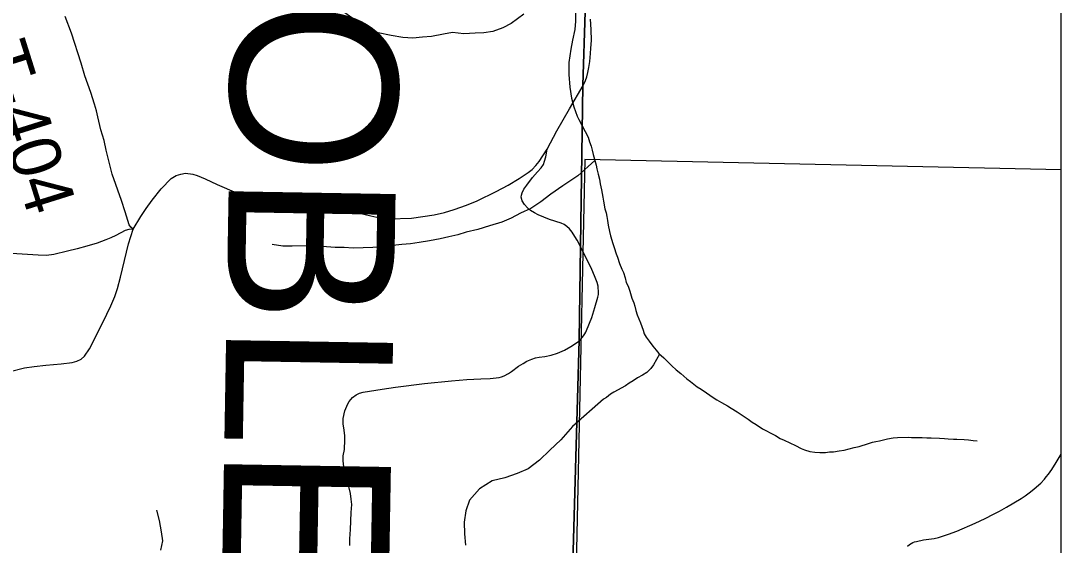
# Model space of a CAD drawing. Extents: x 0 to 191, y 0 to 55.
# Drawn here: x 189.79 to 190.97, y 52.974 to 53.569 of the extents above; entities that cross this region are included whole.
import ezdxf

# ---------------------------------------------------------------- set-up
doc = ezdxf.new("R2010")
doc.units = 0
for name, color, linetype in [('GM_X_Corporation', 7, 'Continuous'), ('GM_X_County_Text', 7, 'Continuous'), ('GM_X_Minor_River', 7, 'Continuous'), ('GM_X_State_Route', 7, 'Continuous'), ('GM_X_Township_Road', 7, 'Continuous'), ('GM_X_Township_Road_Text', 7, 'Continuous')]:
    doc.layers.add(name, color=color, linetype=linetype)

msp = doc.modelspace()

# ---------------------------------------------------------------- linework, layer by layer
at = {"layer": 'GM_X_Corporation'}
for points in [[(190.9701, 48.3247), (190.9701, 54.7197), (190.454, 54.7197), (190.4414, 54.232), (190.4414, 54.2285), (190.4406, 54.1842), (190.439, 54.0815), (190.4424, 53.938), (190.4402, 53.9289), (190.4381, 53.8288), (190.4278, 53.4957), (190.4249, 53.313), (190.4236, 53.2062), (190.4004, 52.3955), (190.3936, 51.6386), (190.3866, 51.3672), (190.3751, 50.4761), (190.3641, 48.8031), (190.3574, 48.3286), (190.6516, 48.3257)], [(190.9701, 48.3247), (190.9701, 54.2263), (190.9346, 54.2267), (190.5853, 54.2302), (190.4756, 54.2313), (190.4414, 54.232), (190.4414, 54.2285), (190.4406, 54.1842), (190.439, 54.0815), (190.4424, 53.938), (190.4402, 53.9289), (190.4381, 53.8288), (190.4278, 53.4957), (190.4249, 53.313), (190.4236, 53.2062), (190.4004, 52.3955), (190.3936, 51.6386), (190.3866, 51.3672), (190.3751, 50.4761), (190.3641, 48.8031), (190.3574, 48.3286), (190.6516, 48.3257)], [(190.9701, 52.3836), (190.9701, 53.3996), (190.4298, 53.4112), (190.4084, 52.4014)]]:
    msp.add_lwpolyline(points, close=True, dxfattribs=at)
for points in [[(190.3641, 48.8031), (190.3751, 50.4761), (190.3866, 51.3672), (190.3936, 51.6386), (190.4004, 52.3955), (190.4236, 53.2062), (190.4249, 53.313), (190.4278, 53.4957), (190.4381, 53.8288), (190.4402, 53.9289), (190.4424, 53.938), (190.439, 54.0815), (190.3547, 54.0823), (190.1339, 54.0854), (190.0713, 54.0857), (189.9868, 54.0885), (189.9218, 54.091), (189.605, 54.0923), (188.8023, 54.11), (187.8766, 54.1257), (187.4205, 54.1315)], [(187.4205, 54.1315), (187.8766, 54.1257), (188.8023, 54.11), (189.605, 54.0923), (189.9218, 54.091), (189.9868, 54.0885), (190.0713, 54.0857), (190.1339, 54.0854), (190.3547, 54.0823), (190.439, 54.0815), (190.4424, 53.938), (190.4402, 53.9289), (190.4381, 53.8288), (190.4278, 53.4957), (190.4249, 53.313), (190.4236, 53.2062), (190.4004, 52.3955), (190.3936, 51.6386), (190.3866, 51.3672), (190.3751, 50.4761), (190.3641, 48.8031)]]:
    msp.add_lwpolyline(points, dxfattribs=at)
at = {"layer": 'GM_X_Minor_River'}
for points in [[(190.3608, 53.576), (190.3465, 53.5656), (190.3368, 53.5606), (190.3255, 53.5563), (190.3153, 53.555), (190.3054, 53.5545), (190.2926, 53.5539), (190.2797, 53.5553), (190.2695, 53.5536), (190.2559, 53.5508), (190.2457, 53.5499), (190.2348, 53.549), (190.2234, 53.5497), (190.2102, 53.5518), (190.1954, 53.555), (190.1851, 53.5598), (190.1721, 53.5676), (190.1576, 53.5777)], [(190.4194, 53.5787), (190.4195, 53.5681), (190.4185, 53.5586), (190.416, 53.5468), (190.4142, 53.5365), (190.4118, 53.5213), (190.4119, 53.5076), (190.4129, 53.4932), (190.4149, 53.4807), (190.4173, 53.4709), (190.4212, 53.4603), (190.4231, 53.4565)], [(190.4231, 53.4565), (190.4335, 53.4366), (190.4351, 53.4313), (190.4371, 53.4264), (190.4383, 53.4218), (190.4395, 53.4169), (190.4428, 53.4048), (190.4436, 53.4007), (190.4452, 53.3946), (190.4464, 53.389), (190.4473, 53.3837), (190.4489, 53.3769), (190.4502, 53.3685), (190.4511, 53.364), (190.4527, 53.3553), (190.4539, 53.3508), (190.4548, 53.3466), (190.4556, 53.3421), (190.4565, 53.3368), (190.4577, 53.3296), (190.4589, 53.3247), (190.4617, 53.316), (190.463, 53.3115), (190.4654, 53.3043), (190.4669, 53.3005), (190.4693, 53.2933), (190.4717, 53.2866), (190.4737, 53.2828), (190.4757, 53.2771), (190.4769, 53.2715), (190.4789, 53.2673), (190.4809, 53.2617), (190.4833, 53.2537), (190.4853, 53.2485), (190.4865, 53.2447), (190.4877, 53.2398), (190.4893, 53.2349), (190.4913, 53.2303), (190.4929, 53.2258), (190.496, 53.2175), (190.4972, 53.2134), (190.4996, 53.2096), (190.5027, 53.2051), (190.507, 53.1995), (190.5108, 53.195), (190.5139, 53.1909), (190.5193, 53.1861), (190.5285, 53.1771), (190.5335, 53.1726), (190.5389, 53.1682), (190.5455, 53.1622), (190.5497, 53.1593), (190.5573, 53.1533), (190.5619, 53.1504), (190.5677, 53.1463), (190.5715, 53.1437), (190.5753, 53.1411), (190.5796, 53.1385), (190.5849, 53.1356), (190.5918, 53.1315), (190.596, 53.1289), (190.6025, 53.1249), (190.6151, 53.1164), (190.6197, 53.113), (190.6243, 53.1105), (190.6312, 53.1057), (190.635, 53.1038), (190.6408, 53.1005), (190.6461, 53.098), (190.6515, 53.0946), (190.6561, 53.0928), (190.6625, 53.0895), (190.6686, 53.0866), (190.6751, 53.0833), (190.679, 53.0818), (190.685, 53.08), (190.6907, 53.079), (190.6964, 53.0787), (190.7028, 53.0788), (190.7074, 53.0793), (190.7119, 53.0794), (190.7183, 53.0806), (190.724, 53.0815), (190.7296, 53.0827), (190.7353, 53.0843), (190.7409, 53.0856), (190.7515, 53.0888), (190.756, 53.0904), (190.7598, 53.0912), (190.7639, 53.0921), (190.7684, 53.0929), (190.773, 53.0941), (190.7794, 53.0954), (190.7843, 53.0958), (190.7964, 53.096), (190.8002, 53.0957), (190.8081, 53.0959), (190.8123, 53.0956), (190.8176, 53.0953), (190.8225, 53.0954), (190.832, 53.0948)], [(190.4218, 53.3928), (190.4413, 53.4102)], [(190.4218, 53.3928), (190.4048, 53.3815), (190.3914, 53.3719), (190.3801, 53.363), (190.3685, 53.3557), (190.3568, 53.3502), (190.3463, 53.3448), (190.3358, 53.3401), (190.3218, 53.3361), (190.3087, 53.3318), (190.2955, 53.3286), (190.2857, 53.3258), (190.2755, 53.3234), (190.2657, 53.3213), (190.2536, 53.3189), (190.2419, 53.3169), (190.2321, 53.3156), (190.2223, 53.3147), (190.2121, 53.3135), (190.2011, 53.3122), (190.1894, 53.3113), (190.1784, 53.3108), (190.1671, 53.3106), (190.1569, 53.3112), (190.1467, 53.3115), (190.1368, 53.3121), (190.1239, 53.3131), (190.0982, 53.3128), (190.0876, 53.313), (190.0755, 53.3148)], [(190.5147, 53.1902), (190.5077, 53.1783), (190.5048, 53.174), (190.5003, 53.1694), (190.4951, 53.1663), (190.4898, 53.1635), (190.4846, 53.16), (190.4801, 53.1573), (190.476, 53.1545), (190.4629, 53.1471), (190.4591, 53.1448), (190.4546, 53.1413), (190.4509, 53.1393), (190.416, 53.1081)], [(190.416, 53.1081), (190.4025, 53.0931), (190.3901, 53.0815), (190.3786, 53.07), (190.3655, 53.06), (190.353, 53.0549), (190.3391, 53.0501), (190.3248, 53.0465), (190.3105, 53.0373), (190.299, 53.0246), (190.295, 53.0124), (190.2932, 52.9995), (190.2934, 52.9866), (190.2947, 52.9737)], [(190.832, 53.0948), (190.8377, 53.0945), (190.8418, 53.0942), (190.8479, 53.0939), (190.8517, 53.094), (190.86, 53.0934), (190.8649, 53.0931), (190.8702, 53.0924), (190.8748, 53.0921)], [(189.9491, 52.9678), (189.9512, 52.9784), (189.9499, 52.9887), (189.9475, 53.0016), (189.9447, 53.0133)]]:
    msp.add_lwpolyline(points, dxfattribs=at)
at = {"layer": 'GM_X_State_Route'}
for points in [[(190.428, 53.4951), (190.4308, 53.5009), (190.4322, 53.5049), (190.4334, 53.51), (190.4346, 53.5156), (190.4355, 53.5223), (190.4364, 53.5315), (190.4368, 53.5375), (190.4373, 53.5463), (190.4371, 53.5587), (190.4365, 53.5705)], [(189.7768, 53.1704), (189.7946, 53.1747), (189.8055, 53.1764), (189.8187, 53.1779), (189.8362, 53.1793), (189.8485, 53.1807), (189.8537, 53.1822), (189.8587, 53.1846), (189.8626, 53.1882), (189.8682, 53.1963), (189.8835, 53.2263), (189.8924, 53.245), (189.8971, 53.2558), (189.8998, 53.2647), (189.9034, 53.2775), (189.9126, 53.3155), (189.9177, 53.332), (189.9266, 53.3464), (189.9324, 53.3555), (189.9391, 53.3649), (189.9496, 53.3779), (189.9607, 53.3895), (189.9665, 53.3931), (189.9717, 53.3947), (189.9769, 53.3956), (189.9855, 53.3946), (189.9904, 53.3932), (189.9994, 53.3893), (190.0129, 53.383), (190.0349, 53.3732), (190.0454, 53.3691), (190.056, 53.3654), (190.0677, 53.363), (190.0865, 53.3607), (190.1188, 53.3576), (190.1478, 53.3547), (190.1614, 53.353), (190.1743, 53.3502), (190.1871, 53.3473), (190.1976, 53.3451), (190.2081, 53.3438), (190.2335, 53.3448), (190.2592, 53.3486), (190.2706, 53.351), (190.2818, 53.3543), (190.2956, 53.3593), (190.3077, 53.3642), (190.3295, 53.375), (190.3429, 53.3821), (190.3556, 53.3896), (190.3655, 53.3965), (190.37, 53.4), (190.3743, 53.4043), (190.3783, 53.4091), (190.3871, 53.4228), (190.3983, 53.4438), (190.4125, 53.4688), (190.428, 53.4951)]]:
    msp.add_lwpolyline(points, dxfattribs=at)
at = {"layer": 'GM_X_Township_Road'}
for points in [[(189.9177, 53.332), (189.9151, 53.3346), (189.9133, 53.3372), (189.9088, 53.352), (189.9045, 53.3647), (189.8939, 53.3947), (189.8873, 53.4217), (189.8847, 53.4328), (189.8811, 53.445), (189.8776, 53.4596), (189.8762, 53.4665), (189.8739, 53.474), (189.8696, 53.4872), (189.863, 53.5063), (189.8586, 53.5205), (189.8479, 53.5544), (189.8408, 53.5734)], [(190.4251, 53.3125), (190.4211, 53.3195), (190.4187, 53.3237), (190.4156, 53.3289), (190.4126, 53.3324), (190.4095, 53.3353), (190.4065, 53.3374), (190.4031, 53.339), (190.39, 53.3431), (190.3834, 53.3456), (190.3769, 53.3484), (190.3728, 53.3507), (190.3684, 53.3535), (190.3648, 53.3565), (190.3613, 53.3602), (190.3589, 53.3644), (190.3578, 53.3686), (190.3582, 53.3708), (190.3589, 53.3735), (190.3608, 53.3774), (190.364, 53.382), (190.3707, 53.3906), (190.3764, 53.3971), (190.3803, 53.4016), (190.3829, 53.4054), (190.3843, 53.4092), (190.3856, 53.4141), (190.3871, 53.4228)], [(189.9177, 53.332), (189.9129, 53.3318), (189.9088, 53.3307), (189.8981, 53.325), (189.8924, 53.3224), (189.8869, 53.32), (189.8769, 53.3164), (189.8652, 53.3128), (189.8541, 53.3098), (189.8432, 53.3072), (189.8277, 53.3034), (189.8193, 53.3023), (189.81, 53.3026), (189.798, 53.3035), (189.7674, 53.3052)], [(190.4238, 53.2056), (190.4253, 53.2072), (190.4284, 53.2112), (190.4298, 53.2133), (190.431, 53.2154), (190.4352, 53.2255), (190.4377, 53.232), (190.4412, 53.2431), (190.4447, 53.255), (190.4454, 53.258), (190.4455, 53.2598), (190.445, 53.2676), (190.4438, 53.2718), (190.441, 53.2791), (190.438, 53.2862), (190.4353, 53.292), (190.4312, 53.3001), (190.4251, 53.3125)], [(190.1635, 52.973), (190.1636, 52.9809), (190.164, 52.9914), (190.1651, 53.0107), (190.1657, 53.0198), (190.1651, 53.0256), (190.1642, 53.0323), (190.1576, 53.0586), (190.1561, 53.0652), (190.1557, 53.07), (190.1559, 53.0749), (190.1572, 53.082), (190.1577, 53.0931), (190.1576, 53.0977), (190.1569, 53.104), (190.1558, 53.1112), (190.1559, 53.1174), (190.1578, 53.126), (190.1599, 53.1312), (190.1612, 53.1339), (190.1628, 53.1367), (190.1664, 53.141), (190.1707, 53.1442), (190.1745, 53.146), (190.1786, 53.1472), (190.2001, 53.1505), (190.2151, 53.1528), (190.2482, 53.1571), (190.2786, 53.1602), (190.2962, 53.1614), (190.312, 53.1622), (190.3224, 53.1627), (190.3326, 53.1638), (190.3355, 53.1646), (190.3385, 53.1657), (190.3433, 53.1683), (190.3468, 53.1706), (190.3546, 53.1765), (190.36, 53.1799), (190.3642, 53.1822), (190.3698, 53.1848), (190.3741, 53.186), (190.3783, 53.1868), (190.3844, 53.1876), (190.3917, 53.1891), (190.3988, 53.1914), (190.4067, 53.1948), (190.414, 53.199), (190.4238, 53.2056)], [(190.7959, 52.9723), (190.798, 52.9742), (190.7999, 52.9753), (190.802, 52.9764), (190.8037, 52.9772), (190.806, 52.9779), (190.814, 52.9795), (190.826, 52.9812), (190.8308, 52.9824), (190.8355, 52.9837), (190.8422, 52.9859), (190.8516, 52.9896), (190.8725, 52.9987), (190.8837, 53.0038), (190.8933, 53.0086), (190.9001, 53.0122), (190.9082, 53.0168), (190.9245, 53.0266), (190.9292, 53.0297), (190.9352, 53.034), (190.9395, 53.0374), (190.9468, 53.0439), (190.951, 53.0485), (190.9532, 53.0511), (190.9555, 53.0541), (190.9593, 53.0594), (190.9643, 53.0673), (190.9701, 53.077)]]:
    msp.add_lwpolyline(points, dxfattribs=at)

# ---------------------------------------------------------------- texts
at = {"layer": 'GM_X_County_Text'}
msp.add_text('NOBLE COUNTY', height=0.189394, rotation=269.0214, dxfattribs=at).set_placement((190.0328, 53.7758))
at = {"layer": 'GM_X_Township_Road_Text'}
msp.add_text('T-404', height=0.05682, rotation=287.4332, dxfattribs=at).set_placement((189.74, 53.5346))

doc.saveas('drawing.dxf')
